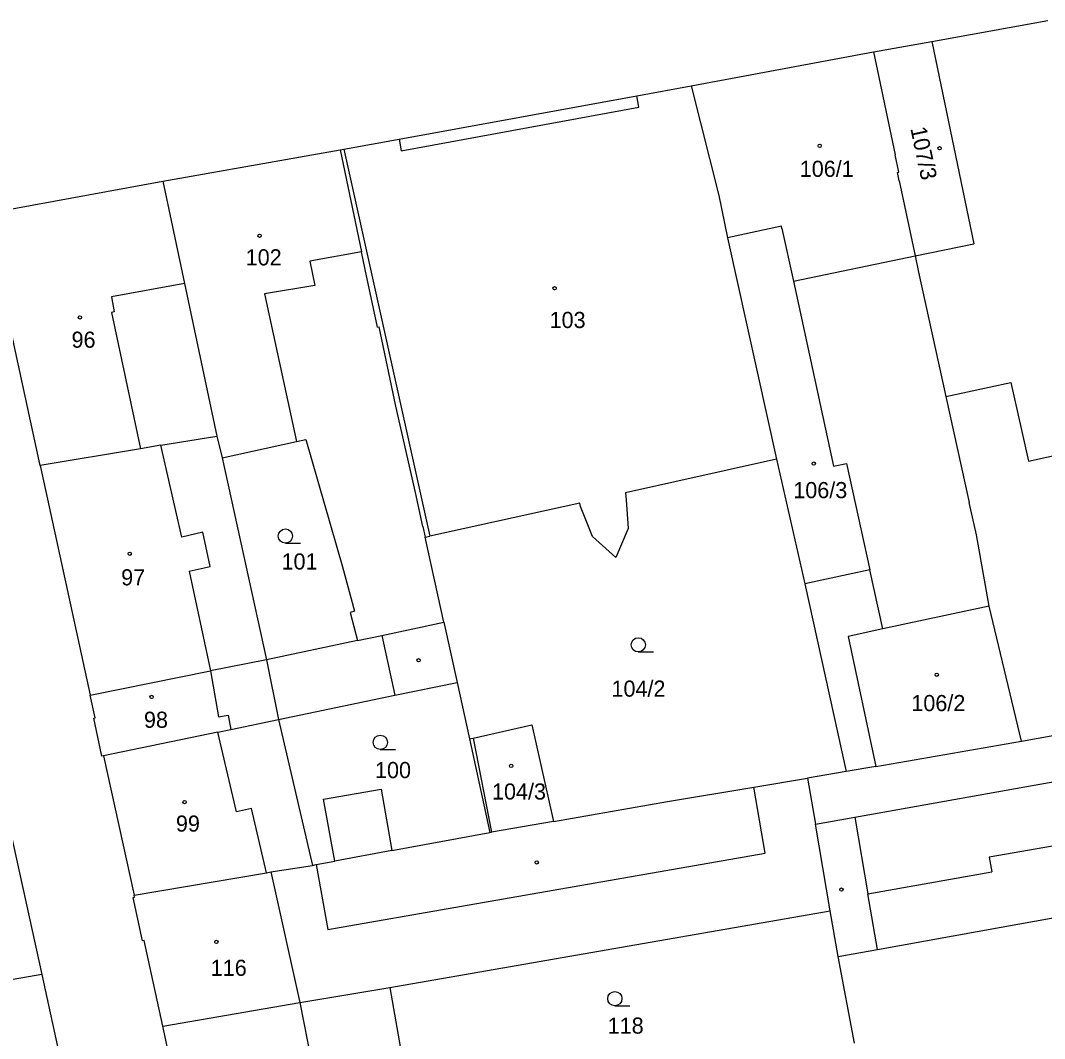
# Model space of a CAD drawing. Extents: x -755819 to -753140, y -1169796 to -1166000.
# Drawn here: x -755111.2 to -755003.3, y -1166141.4 to -1166034.1 of the extents above; entities that cross this region are included whole.
import ezdxf

# ---------------------------------------------------------------- set-up
doc = ezdxf.new("R2010")
doc.units = 0
for name, color, linetype in [('Vrstva 1', 7, 'Continuous'), ('Vrstva 13', 7, 'Continuous'), ('Vrstva 18', 7, 'Continuous'), ('Vrstva 19', 7, 'Continuous'), ('Vrstva 25', 7, 'Continuous'), ('Vrstva 4', 7, 'Continuous')]:
    doc.layers.add(name, color=color, linetype=linetype)

msp = doc.modelspace()

# ---------------------------------------------------------------- linework, layer by layer
at = {"layer": 'Vrstva 1'}
for p, q in [((-755015.21, -1166036.27), (-755010.79, -1166057.59)), ((-755021.37, -1166037.38), (-755019.06, -1166048.22)), ((-755040.56, -1166040.97), (-755037.66, -1166052.5)), ((-755077.55, -1166047.69), (-755075.31, -1166058.45)), ((-755018.68, -1166050.04), (-755019.06, -1166048.22)), ((-755018.84, -1166050.08), (-755018.68, -1166050.04)), ((-755018.65, -1166050.96), (-755018.84, -1166050.08)), ((-755096.25, -1166051.02), (-755093.97, -1166061.79)), ((-755018.65, -1166050.96), (-755016.97, -1166058.87)), ((-755037.66, -1166052.5), (-755036.75, -1166056.97)), ((-755109.18, -1166080.96), (-755114.98, -1166054.44)), ((-755031.06, -1166055.74), (-755036.75, -1166056.97)), ((-755031, -1166055.99), (-755031.06, -1166055.74)), ((-755031, -1166055.99), (-755029.8, -1166061.53)), ((-755036.75, -1166056.97), (-755031.57, -1166080.29)), ((-755016.97, -1166058.87), (-755010.79, -1166057.59)), ((-755074.92, -1166060.3), (-755075.31, -1166058.45)), ((-755016.97, -1166058.87), (-755016.61, -1166060.58)), ((-755073.62, -1166066.4), (-755074.92, -1166060.3)), ((-755016.61, -1166060.58), (-755013.72, -1166073.71)), ((-755093.97, -1166061.79), (-755090.56, -1166077.86)), ((-755029.8, -1166061.53), (-755025.56, -1166081.05)), ((-755073.62, -1166066.4), (-755073.46, -1166066.36)), ((-755071.68, -1166074.72), (-755073.46, -1166066.36)), ((-755013.72, -1166073.71), (-755011.27, -1166084.87)), ((-755069.62, -1166083.82), (-755071.68, -1166074.72)), ((-755096.47, -1166078.84), (-755090.56, -1166077.86)), ((-755090.56, -1166077.86), (-755089.99, -1166080.16)), ((-755089.99, -1166080.16), (-755082.15, -1166078.43)), ((-755082.15, -1166078.43), (-755081.18, -1166078.22)), ((-755081.18, -1166078.22), (-755077.3, -1166091.64)), ((-755098.6, -1166079.2), (-755109.18, -1166080.96)), ((-755096.47, -1166078.84), (-755098.6, -1166079.2)), ((-755089.99, -1166080.16), (-755085.31, -1166101.46)), ((-755031.57, -1166080.29), (-755047.5, -1166083.83)), ((-755031.57, -1166080.29), (-755028.58, -1166093.45)), ((-755025.56, -1166081.05), (-755024.2, -1166080.76)), ((-755024.2, -1166080.76), (-755021.75, -1166091.95)), ((-755109.18, -1166080.96), (-755103.89, -1166105.18)), ((-755068.84, -1166087.38), (-755069.62, -1166083.82)), ((-755047.5, -1166083.83), (-755047.41, -1166084.6)), ((-755052.31, -1166084.93), (-755068.1, -1166088.42)), ((-755052.22, -1166085.27), (-755052.31, -1166084.93)), ((-755047.41, -1166084.6), (-755047.21, -1166087.6)), ((-755010.52, -1166088.27), (-755011.27, -1166084.87)), ((-755050.98, -1166088.44), (-755052.22, -1166085.27)), ((-755068.84, -1166087.38), (-755068.59, -1166088.53)), ((-755068.59, -1166088.53), (-755068.1, -1166088.42)), ((-755048.51, -1166090.67), (-755050.98, -1166088.44)), ((-755047.21, -1166087.6), (-755048.51, -1166090.67)), ((-755009.17, -1166095.78), (-755010.52, -1166088.27)), ((-755066.63, -1166097.48), (-755068.59, -1166088.53)), ((-755077.3, -1166091.64), (-755076.05, -1166096.32)), ((-755021.75, -1166091.95), (-755028.58, -1166093.45)), ((-755020.38, -1166098.19), (-755021.75, -1166091.95)), ((-755028.58, -1166093.45), (-755024.23, -1166113.22)), ((-755009.17, -1166095.78), (-755020.38, -1166098.19)), ((-755005.76, -1166110.02), (-755009.17, -1166095.78)), ((-755076.05, -1166096.32), (-755076.52, -1166096.45)), ((-755076.52, -1166096.45), (-755075.73, -1166099.4)), ((-755073.18, -1166098.87), (-755066.63, -1166097.48)), ((-755066.63, -1166097.48), (-755065.24, -1166103.82)), ((-755075.73, -1166099.4), (-755073.18, -1166098.87)), ((-755075.73, -1166099.4), (-755085.31, -1166101.46)), ((-755085.31, -1166101.46), (-755091.21, -1166102.62)), ((-755103.89, -1166105.18), (-755091.21, -1166102.62)), ((-755071.8, -1166105.18), (-755065.24, -1166103.82)), ((-755065.24, -1166103.82), (-755063.94, -1166109.78)), ((-755103.37, -1166107.57), (-755103.89, -1166105.18)), ((-755084.05, -1166107.72), (-755071.8, -1166105.18)), ((-755005.76, -1166110.02), (-754987.21, -1166106.65)), ((-755103.53, -1166107.6), (-755103.37, -1166107.57)), ((-755102.66, -1166111.59), (-755103.53, -1166107.6)), ((-755089.09, -1166108.77), (-755084.05, -1166107.72)), ((-755084.05, -1166107.72), (-755080.49, -1166123.11)), ((-755090.47, -1166109.06), (-755089.09, -1166108.77)), ((-755063.54, -1166109.69), (-755057.36, -1166108.31)), ((-755057.36, -1166108.31), (-755055.08, -1166118.47)), ((-755090.47, -1166109.06), (-755102.49, -1166111.55)), ((-755063.94, -1166109.78), (-755063.54, -1166109.69)), ((-755063.94, -1166109.78), (-755061.78, -1166119.63)), ((-755021.1, -1166112.69), (-755005.76, -1166110.02)), ((-755102.49, -1166111.55), (-755102.66, -1166111.59)), ((-755102.49, -1166111.55), (-755099.27, -1166126.23)), ((-755024.23, -1166113.22), (-755028.32, -1166113.91)), ((-755021.1, -1166112.69), (-755024.23, -1166113.22)), ((-755033.97, -1166114.86), (-755028.32, -1166113.91)), ((-755028.32, -1166113.91), (-755027.48, -1166118.76)), ((-755043.05, -1166116.39), (-755033.97, -1166114.86)), ((-755055.08, -1166118.47), (-755043.05, -1166116.39)), ((-755112.68, -1166117.82), (-755109.01, -1166134.61)), ((-755055.08, -1166118.47), (-755061.62, -1166119.6)), ((-755072.12, -1166121.55), (-755061.78, -1166119.63)), ((-755061.78, -1166119.63), (-755061.62, -1166119.6)), ((-755025.92, -1166127.88), (-755027.48, -1166118.76)), ((-755072.12, -1166121.55), (-755078.13, -1166122.67)), ((-755080.1, -1166123.03), (-755078.13, -1166122.67)), ((-755099.27, -1166126.23), (-755085.32, -1166123.88)), ((-755085.32, -1166123.88), (-755084.88, -1166123.8)), ((-755084.88, -1166123.8), (-755080.49, -1166123.11)), ((-755080.49, -1166123.11), (-755080.1, -1166123.03)), ((-755099.22, -1166126.46), (-755099.27, -1166126.23)), ((-755099.38, -1166126.5), (-755099.22, -1166126.46)), ((-755098.39, -1166131.05), (-755099.38, -1166126.5)), ((-755007.9, -1166129.63), (-754993.87, -1166127.09)), ((-755072.32, -1166135.98), (-755025.92, -1166127.88)), ((-755025.09, -1166132.72), (-755025.92, -1166127.88)), ((-755020.94, -1166131.97), (-755007.9, -1166129.63)), ((-755098.23, -1166131.01), (-755098.39, -1166131.05)), ((-755096.26, -1166140.06), (-755098.23, -1166131.01)), ((-755025.09, -1166132.72), (-755020.94, -1166131.97)), ((-755023.36, -1166141.84), (-755025.09, -1166132.72)), ((-755109.01, -1166134.61), (-755119.67, -1166136.45)), ((-755109.01, -1166134.61), (-755105.33, -1166151.27)), ((-755081.82, -1166137.57), (-755072.32, -1166135.98)), ((-755072.32, -1166135.98), (-755069.9, -1166149.94)), ((-755096.26, -1166140.06), (-755081.82, -1166137.57)), ((-755093.2, -1166154.04), (-755096.26, -1166140.06))]:
    msp.add_line(p, q, dxfattribs=at)
at = {"layer": 'Vrstva 13'}
for p, q in [((-755015.21, -1166036.27), (-755003, -1166034.07)), ((-755021.37, -1166037.38), (-755015.21, -1166036.27)), ((-755040.56, -1166040.97), (-755021.37, -1166037.38)), ((-755046.3, -1166042.02), (-755040.56, -1166040.97)), ((-755071.35, -1166046.57), (-755046.3, -1166042.02)), ((-755077.19, -1166047.62), (-755071.35, -1166046.57)), ((-755096.25, -1166051.02), (-755077.55, -1166047.69)), ((-755077.55, -1166047.69), (-755077.19, -1166047.62)), ((-755114.98, -1166054.44), (-755096.25, -1166051.02))]:
    msp.add_line(p, q, dxfattribs=at)
at = {"layer": 'Vrstva 25'}
for p, q in [((-755083.33, -1166089.15), (-755081.73, -1166089.15)), ((-755046.15, -1166100.61), (-755044.55, -1166100.61)), ((-755073.33, -1166110.89), (-755071.73, -1166110.89)), ((-755048.62, -1166137.9), (-755047.02, -1166137.9))]:
    msp.add_line(p, q, dxfattribs=at)
for centre, radius in [((-755027.03, -1166047.28), 0.175), ((-755014.4, -1166047.54), 0.175), ((-755086.05, -1166056.75), 0.175), ((-755054.97, -1166062.29), 0.175), ((-755104.99, -1166065.36), 0.175), ((-755027.66, -1166080.76), 0.175), ((-755083.33, -1166088.4), 0.75), ((-755099.74, -1166090.27), 0.175), ((-755046.15, -1166099.86), 0.75), ((-755069.3, -1166101.49), 0.175), ((-755014.69, -1166103.02), 0.175), ((-755097.43, -1166105.35), 0.175), ((-755073.33, -1166110.14), 0.75), ((-755059.54, -1166112.63), 0.175), ((-755093.95, -1166116.43), 0.175), ((-755056.85, -1166122.8), 0.175), ((-755024.74, -1166125.65), 0.175), ((-755090.61, -1166131.17), 0.175), ((-755048.62, -1166137.15), 0.75)]:
    msp.add_circle(centre, radius, dxfattribs=at)
at = {"layer": 'Vrstva 4'}
for p, q in [((-755046.08, -1166043.21), (-755046.3, -1166042.02)), ((-755071.12, -1166047.82), (-755046.08, -1166043.21)), ((-755071.35, -1166046.57), (-755071.12, -1166047.82)), ((-755077.19, -1166047.62), (-755068.1, -1166088.42)), ((-755075.31, -1166058.45), (-755080.76, -1166059.43)), ((-755029.8, -1166061.53), (-755016.97, -1166058.87)), ((-755080.76, -1166059.43), (-755080.24, -1166061.99)), ((-755093.97, -1166061.79), (-755101.65, -1166063.2)), ((-755080.24, -1166061.99), (-755085.54, -1166062.89)), ((-755101.65, -1166063.2), (-755101.36, -1166064.78)), ((-755085.54, -1166062.89), (-755082.15, -1166078.43)), ((-755101.36, -1166064.78), (-755101.65, -1166064.83)), ((-755101.65, -1166064.83), (-755098.6, -1166079.2)), ((-755013.72, -1166073.71), (-755006.88, -1166072.21)), ((-755006.88, -1166072.21), (-755005.04, -1166080.51)), ((-755094.23, -1166088.52), (-755096.47, -1166078.84)), ((-755005.04, -1166080.51), (-755000.28, -1166079.47)), ((-755092.02, -1166088), (-755094.23, -1166088.52)), ((-755091.25, -1166091.62), (-755092.02, -1166088)), ((-755093.49, -1166092.09), (-755091.25, -1166091.62)), ((-755093.49, -1166092.09), (-755091.21, -1166102.62)), ((-755020.38, -1166098.19), (-755024.03, -1166098.98)), ((-755073.18, -1166098.87), (-755071.8, -1166105.18)), ((-755024.03, -1166098.98), (-755021.1, -1166112.69)), ((-755085.31, -1166101.46), (-755084.05, -1166107.72)), ((-755091.21, -1166102.62), (-755090.37, -1166107.44)), ((-755090.37, -1166107.44), (-755089.35, -1166107.27)), ((-755089.35, -1166107.27), (-755089.09, -1166108.77)), ((-755088.48, -1166117.47), (-755090.47, -1166109.06)), ((-755063.54, -1166109.69), (-755061.62, -1166119.6)), ((-755023.34, -1166118.02), (-754976.34, -1166109.66)), ((-755079.3, -1166116.12), (-755073.24, -1166115.08)), ((-755073.24, -1166115.08), (-755072.12, -1166121.55)), ((-755032.79, -1166121.83), (-755033.97, -1166114.86)), ((-755078.13, -1166122.67), (-755079.3, -1166116.12)), ((-755086.92, -1166117.1), (-755088.48, -1166117.47)), ((-755085.32, -1166123.88), (-755086.92, -1166117.1)), ((-755027.48, -1166118.76), (-755023.34, -1166118.02)), ((-755023.34, -1166118.02), (-755021.95, -1166126.12)), ((-754997.52, -1166120.19), (-755009.16, -1166122.25)), ((-755050.7, -1166124.93), (-755032.79, -1166121.83)), ((-755009.16, -1166122.25), (-755008.9, -1166123.79)), ((-755084.88, -1166123.8), (-755081.82, -1166137.57)), ((-755080.1, -1166123.03), (-755078.87, -1166129.88)), ((-755021.95, -1166126.12), (-755008.9, -1166123.79)), ((-755078.87, -1166129.88), (-755050.7, -1166124.93)), ((-755020.94, -1166131.97), (-755021.95, -1166126.12)), ((-755081.82, -1166137.57), (-755079.05, -1166151.53))]:
    msp.add_line(p, q, dxfattribs=at)

# ---------------------------------------------------------------- texts
at = {"layer": 'Vrstva 18'}
for s, p in [('101', (-755083.74, -1166091.93)), ('104/2', (-755048.97, -1166105.33)), ('100', (-755073.89, -1166113.91)), ('118', (-755049.37, -1166140.84))]:
    msp.add_text(s, height=1.7, dxfattribs=at).set_placement(p)
at = {"layer": 'Vrstva 19'}
msp.add_text('107/3', height=1.7, rotation=282.0098, dxfattribs=at).set_placement((-755017.48, -1166045.44))
for s, p in [('106/1', (-755029.13, -1166050.55)), ('102', (-755087.52, -1166059.88)), ('103', (-755055.49, -1166066.48)), ('96', (-755105.87, -1166068.56)), ('106/3', (-755029.81, -1166084.41)), ('97', (-755100.64, -1166093.6)), ('106/2', (-755017.37, -1166106.85)), ('98', (-755098.24, -1166108.61)), ('104/3', (-755061.56, -1166116.17)), ('99', (-755094.87, -1166119.55)), ('116', (-755091.2, -1166134.75))]:
    msp.add_text(s, height=1.7, dxfattribs=at).set_placement(p)

doc.saveas('drawing.dxf')
